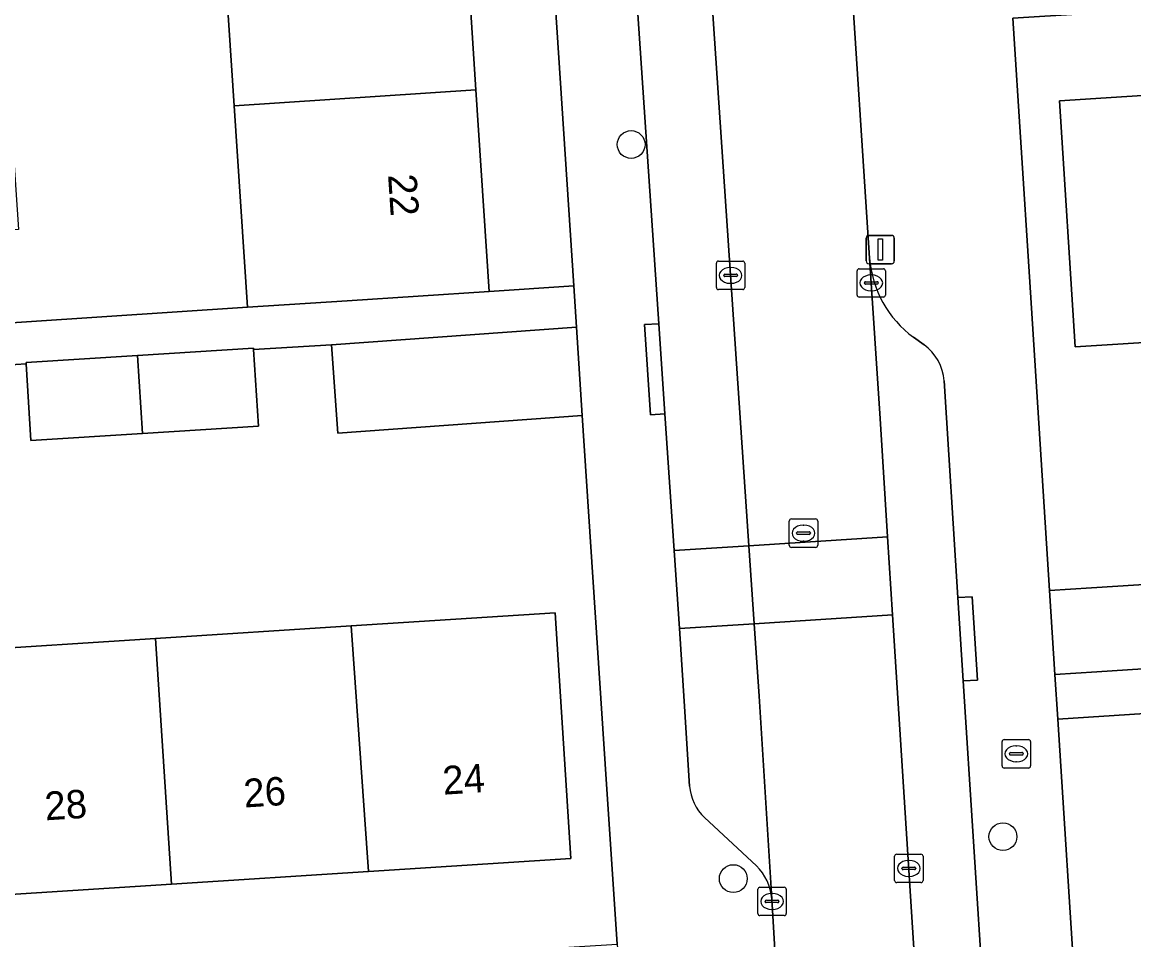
# Model space of a CAD drawing. Extents: x 159680 to 160786, y 387323 to 388340.
# Drawn here: x 160258.96 to 160298.05, y 388118.51 to 388150.76 of the extents above; entities that cross this region are included whole.
import ezdxf

# ---------------------------------------------------------------- set-up
doc = ezdxf.new("R2010")
doc.units = 0
for name, color, linetype in [('IMGEO_Boom', 7, 'Continuous'), ('IMGEO_Brandkraan', 7, 'Continuous'), ('IMGEO_Erf', 7, 'Continuous'), ('IMGEO_Kolk', 7, 'Continuous'), ('IMGEO_Lichtmast', 7, 'Continuous'), ('IMGEO_Muur', 7, 'Continuous'), ('IMGEO_Pand', 7, 'Continuous'), ('IMGEO_Pand_nummerreeks', 7, 'Continuous'), ('IMGEO_Parkeervlak_open', 7, 'Continuous'), ('IMGEO_Rijbaan_lokaal_open', 7, 'Continuous'), ('IMGEO_Rioolput', 7, 'Continuous'), ('IMGEO_Voetpad_open', 7, 'Continuous')]:
    doc.layers.add(name, color=color, linetype=linetype)

msp = doc.modelspace()

# ---------------------------------------------------------------- linework, layer by layer
at = {"layer": 'IMGEO_Boom'}
for centre in [(160280.374, 388146.466), (160293.447, 388122.133), (160283.966, 388120.66)]:
    msp.add_circle(centre, 0.489, dxfattribs=at)
at = {"layer": 'IMGEO_Brandkraan'}
for p, q in [((160293.419, 388124.622), (160293.419, 388125.474)), ((160293.494, 388125.548), (160294.346, 388125.548)), ((160294.42, 388125.474), (160294.42, 388124.622)), ((160293.678, 388125.042), (160293.678, 388125.054)), ((160294.116, 388125.005), (160293.718, 388125.005)), ((160293.721, 388125.091), (160294.119, 388125.091)), ((160293.907, 388125.328), (160293.932, 388125.328)), ((160294.162, 388125.054), (160294.162, 388125.042)), ((160293.93, 388124.768), (160293.905, 388124.768)), ((160294.346, 388124.548), (160293.494, 388124.548))]:
    msp.add_line(p, q, dxfattribs=at)
for points in [[(160293.419, 388124.622), (160293.419, 388125.474)], [(160293.494, 388125.548), (160294.346, 388125.548)], [(160294.42, 388125.474), (160294.42, 388124.622)], [(160294.346, 388124.548), (160293.494, 388124.548)]]:
    msp.add_lwpolyline(points, dxfattribs=at)
for centre, radius, start, end in [((160293.496, 388125.472), 0.0765, 91.552, 178.448), ((160293.496, 388125.472), 0.0765, 91.552, 178.448), ((160294.344, 388125.472), 0.0765, 1.552, 88.448), ((160294.344, 388125.472), 0.0765, 1.552, 88.448), ((160293.718, 388125.051), 0.0403, 85.8775, 175.7526), ((160293.715, 388125.041), 0.0366, 178.938, 274.7102), ((160294.119, 388125.048), 0.043, 264.8664, 352.4533), ((160294.123, 388125.053), 0.0386, 1.7309, 96.639), ((160293.496, 388124.624), 0.0765, 181.552, 268.448), ((160293.496, 388124.624), 0.0765, 181.552, 268.448), ((160294.344, 388124.624), 0.0765, 271.552, 358.448), ((160294.344, 388124.624), 0.0765, 271.552, 358.448)]:
    msp.add_arc(centre, radius, start, end, dxfattribs=at)
for centre, major_axis, ratio, start_param, end_param in [((160293.906, 388125.048), (-0.387, 0.002), 0.722429, 4.712389, 7.853982), ((160293.931, 388125.048), (-0.39, 0.002), 0.717154, 1.570796, 4.712389)]:
    msp.add_ellipse(centre, major_axis=major_axis, ratio=ratio, start_param=start_param, end_param=end_param, dxfattribs=at)
at = {"layer": 'IMGEO_Erf'}
for points in [[(160274.461, 388155.309), (160274.916, 388148.384), (160275.381, 388141.303), (160278.357, 388141.498), (160275.992, 388177.481)], [(160258.315, 388151.242), (160258.572, 388147.311), (160258.824, 388143.479), (160256.41, 388143.321), (160256.623, 388140.071), (160266.879, 388140.743), (160266.414, 388147.826), (160265.959, 388154.751)]]:
    msp.add_lwpolyline(points, dxfattribs=at)
for points in [[(160338.477, 388153.697), (160293.8, 388150.906), (160294.381, 388141.819), (160295.086, 388130.791), (160296.563, 388130.885), (160303.398, 388131.321), (160303.587, 388128.37), (160324.591, 388129.859), (160320.627, 388129.641), (160320.499, 388131.965), (160324.442, 388132.182), (160327.884, 388132.372), (160328.012, 388130.048), (160331.482, 388130.24), (160331.304, 388133.1), (160338.474, 388133.545), (160338.651, 388130.686), (160340.021, 388130.778)], [(160316.945, 388140.691), (160310.019, 388140.248), (160303.093, 388139.804), (160295.992, 388139.35), (160295.438, 388147.999), (160302.54, 388148.453), (160309.466, 388148.897), (160316.392, 388149.34), (160323.317, 388149.783), (160330.243, 388150.226), (160337.347, 388150.681), (160337.9, 388142.032), (160330.797, 388141.577), (160323.87, 388141.134)], [(160278.656, 388136.941), (160270.054, 388136.324), (160269.831, 388139.427), (160267.099, 388139.255), (160267.268, 388136.568), (160263.186, 388136.312), (160259.268, 388136.066), (160259.099, 388138.753), (160253.269, 388138.387), (160253.432, 388135.781), (160249.288, 388135.52), (160245.381, 388135.275), (160245.216, 388137.907), (160242.107, 388137.757), (160242.346, 388134.759), (160233.877, 388134.084), (160234.52, 388123.965), (160235.052, 388115.583), (160279.877, 388118.353), (160279.496, 388124.156)], [(160256.706, 388128.651), (160263.651, 388129.098), (160270.531, 388129.541), (160277.701, 388130.003), (160278.257, 388121.371), (160271.136, 388120.912), (160264.207, 388120.466), (160257.262, 388120.019), (160250.317, 388119.572), (160243.367, 388119.124), (160236.27, 388118.667), (160235.714, 388127.299), (160242.803, 388127.756), (160249.76, 388128.204)], [(160299.752, 388105.502), (160299.318, 388112.429), (160298.884, 388119.354), (160298.439, 388126.461), (160295.376, 388126.265), (160297.959, 388085.859), (160297.885, 388085.854), (160297.983, 388084.349), (160301.064, 388084.546), (160300.619, 388091.65), (160300.185, 388098.575)]]:
    msp.add_lwpolyline(points, close=True, dxfattribs=at)
at = {"layer": 'IMGEO_Kolk'}
for p, q in [((160283.37, 388141.44), (160283.37, 388142.292)), ((160283.445, 388142.366), (160284.297, 388142.366)), ((160284.371, 388142.292), (160284.371, 388141.44)), ((160283.629, 388141.86), (160283.629, 388141.872)), ((160284.067, 388141.823), (160283.669, 388141.823)), ((160283.672, 388141.909), (160284.07, 388141.909)), ((160283.858, 388142.146), (160283.883, 388142.146)), ((160284.113, 388141.872), (160284.113, 388141.86)), ((160288.318, 388141.174), (160288.318, 388142.026)), ((160288.393, 388142.1), (160289.245, 388142.1)), ((160288.806, 388141.88), (160288.831, 388141.88)), ((160289.319, 388142.026), (160289.319, 388141.174)), ((160283.881, 388141.586), (160283.856, 388141.586)), ((160288.577, 388141.594), (160288.577, 388141.606)), ((160289.015, 388141.557), (160288.617, 388141.557)), ((160288.62, 388141.643), (160289.018, 388141.643)), ((160289.061, 388141.606), (160289.061, 388141.594)), ((160284.297, 388141.366), (160283.445, 388141.366)), ((160289.245, 388141.1), (160288.393, 388141.1)), ((160288.829, 388141.32), (160288.804, 388141.32)), ((160289.714, 388121.519), (160290.566, 388121.519)), ((160289.639, 388120.593), (160289.639, 388121.445)), ((160290.127, 388121.299), (160290.152, 388121.299)), ((160290.64, 388121.445), (160290.64, 388120.593)), ((160289.898, 388121.013), (160289.898, 388121.025)), ((160290.336, 388120.976), (160289.938, 388120.976)), ((160289.941, 388121.062), (160290.339, 388121.062)), ((160290.15, 388120.739), (160290.125, 388120.739)), ((160290.382, 388121.025), (160290.382, 388121.013)), ((160284.904, 388120.358), (160285.756, 388120.358)), ((160290.566, 388120.519), (160289.714, 388120.519)), ((160284.829, 388119.432), (160284.829, 388120.284)), ((160285.317, 388120.138), (160285.342, 388120.138)), ((160285.83, 388120.284), (160285.83, 388119.432)), ((160285.088, 388119.852), (160285.088, 388119.864)), ((160285.526, 388119.815), (160285.128, 388119.815)), ((160285.131, 388119.901), (160285.529, 388119.901)), ((160285.34, 388119.578), (160285.315, 388119.578)), ((160285.572, 388119.864), (160285.572, 388119.852)), ((160285.756, 388119.358), (160284.904, 388119.358))]:
    msp.add_line(p, q, dxfattribs=at)
for points in [[(160283.37, 388141.44), (160283.37, 388142.292)], [(160283.445, 388142.366), (160284.297, 388142.366)], [(160284.371, 388142.292), (160284.371, 388141.44)], [(160288.318, 388141.174), (160288.318, 388142.026)], [(160288.393, 388142.1), (160289.245, 388142.1)], [(160289.319, 388142.026), (160289.319, 388141.174)], [(160284.297, 388141.366), (160283.445, 388141.366)], [(160289.245, 388141.1), (160288.393, 388141.1)], [(160289.714, 388121.519), (160290.566, 388121.519)], [(160289.639, 388120.593), (160289.639, 388121.445)], [(160290.64, 388121.445), (160290.64, 388120.593)], [(160284.904, 388120.358), (160285.756, 388120.358)], [(160290.566, 388120.519), (160289.714, 388120.519)], [(160284.829, 388119.432), (160284.829, 388120.284)], [(160285.83, 388120.284), (160285.83, 388119.432)], [(160285.756, 388119.358), (160284.904, 388119.358)]]:
    msp.add_lwpolyline(points, dxfattribs=at)
for centre, radius, start, end in [((160283.447, 388142.29), 0.0765, 91.552, 178.448), ((160283.447, 388142.29), 0.0765, 91.552, 178.448), ((160284.295, 388142.29), 0.0765, 1.552, 88.448), ((160284.295, 388142.29), 0.0765, 1.552, 88.448), ((160283.669, 388141.869), 0.0403, 85.8775, 175.7526), ((160283.666, 388141.859), 0.0366, 178.938, 274.7102), ((160284.07, 388141.866), 0.043, 264.8664, 352.4533), ((160284.074, 388141.871), 0.0386, 1.7309, 96.639), ((160288.395, 388142.024), 0.0765, 91.552, 178.448), ((160288.395, 388142.024), 0.0765, 91.552, 178.448), ((160289.243, 388142.024), 0.0765, 1.552, 88.448), ((160289.243, 388142.024), 0.0765, 1.552, 88.448), ((160283.447, 388141.442), 0.0765, 181.552, 268.448), ((160283.447, 388141.442), 0.0765, 181.552, 268.448), ((160284.295, 388141.442), 0.0765, 271.552, 358.448), ((160284.295, 388141.442), 0.0765, 271.552, 358.448), ((160288.617, 388141.603), 0.0403, 85.8775, 175.7526), ((160288.614, 388141.593), 0.0366, 178.938, 274.7102), ((160289.018, 388141.6), 0.043, 264.8664, 352.4533), ((160289.022, 388141.605), 0.0386, 1.7309, 96.639), ((160288.395, 388141.176), 0.0765, 181.552, 268.448), ((160288.395, 388141.176), 0.0765, 181.552, 268.448), ((160289.243, 388141.176), 0.0765, 271.552, 358.448), ((160289.243, 388141.176), 0.0765, 271.552, 358.448), ((160289.716, 388121.443), 0.0765, 91.552, 178.448), ((160289.716, 388121.443), 0.0765, 91.552, 178.448), ((160290.564, 388121.443), 0.0765, 1.552, 88.448), ((160290.564, 388121.443), 0.0765, 1.552, 88.448), ((160289.938, 388121.022), 0.0403, 85.8775, 175.7526), ((160289.935, 388121.012), 0.0366, 178.938, 274.7102), ((160290.339, 388121.019), 0.043, 264.8664, 352.4533), ((160290.343, 388121.024), 0.0386, 1.7309, 96.639), ((160284.906, 388120.282), 0.0765, 91.552, 178.448), ((160284.906, 388120.282), 0.0765, 91.552, 178.448), ((160285.754, 388120.282), 0.0765, 1.552, 88.448), ((160285.754, 388120.282), 0.0765, 1.552, 88.448), ((160289.716, 388120.595), 0.0765, 181.552, 268.448), ((160289.716, 388120.595), 0.0765, 181.552, 268.448), ((160290.564, 388120.595), 0.0765, 271.552, 358.448), ((160290.564, 388120.595), 0.0765, 271.552, 358.448), ((160285.128, 388119.861), 0.0403, 85.8775, 175.7526), ((160285.125, 388119.851), 0.0366, 178.938, 274.7102), ((160285.529, 388119.858), 0.043, 264.8664, 352.4533), ((160285.533, 388119.863), 0.0386, 1.7309, 96.639), ((160284.906, 388119.434), 0.0765, 181.552, 268.448), ((160284.906, 388119.434), 0.0765, 181.552, 268.448), ((160285.754, 388119.434), 0.0765, 271.552, 358.448), ((160285.754, 388119.434), 0.0765, 271.552, 358.448)]:
    msp.add_arc(centre, radius, start, end, dxfattribs=at)
for centre, major_axis, ratio, start_param, end_param in [((160283.857, 388141.866), (-0.387, 0.002), 0.722429, 4.712389, 7.853982), ((160283.882, 388141.866), (-0.39, 0.002), 0.717154, 1.570796, 4.712389), ((160288.805, 388141.6), (-0.387, 0.002), 0.722429, 4.712389, 7.853982), ((160288.83, 388141.6), (-0.39, 0.002), 0.717154, 1.570796, 4.712389), ((160290.126, 388121.019), (-0.387, 0.002), 0.722429, 4.712389, 7.853982), ((160290.151, 388121.019), (-0.39, 0.002), 0.717154, 1.570796, 4.712389), ((160285.316, 388119.858), (-0.387, 0.002), 0.722429, 4.712389, 7.853982), ((160285.341, 388119.858), (-0.39, 0.002), 0.717154, 1.570796, 4.712389)]:
    msp.add_ellipse(centre, major_axis=major_axis, ratio=ratio, start_param=start_param, end_param=end_param, dxfattribs=at)
at = {"layer": 'IMGEO_Lichtmast'}
for p, q in [((160288.639, 388142.372), (160288.639, 388143.172)), ((160288.639, 388143.172), (160288.639, 388142.372)), ((160288.739, 388143.272), (160289.529, 388143.272)), ((160289.529, 388143.272), (160288.739, 388143.272)), ((160289.629, 388143.172), (160289.629, 388142.372)), ((160289.629, 388142.372), (160289.629, 388143.172)), ((160289.529, 388142.272), (160288.739, 388142.272)), ((160288.739, 388142.272), (160289.529, 388142.272))]:
    msp.add_line(p, q, dxfattribs=at)
msp.add_lwpolyline([(160289.059, 388143.147), (160289.209, 388143.147), (160289.209, 388142.397), (160289.059, 388142.397), (160289.059, 388143.147)], dxfattribs=at)
for centre, start, end in [((160288.739, 388143.172), 90, 180), ((160288.739, 388143.172), 90, 180), ((160289.529, 388143.172), 0, 90), ((160289.529, 388143.172), 360, 90), ((160288.739, 388142.372), 180, 270), ((160288.739, 388142.372), 180, 270), ((160289.529, 388142.372), 270, 0), ((160289.529, 388142.372), 270, 0)]:
    msp.add_arc(centre, 0.1, start, end, dxfattribs=at)
at = {"layer": 'IMGEO_Muur'}
for points in [[(160294.381, 388141.819), (160295.086, 388130.791)], [(160279.496, 388124.156), (160278.656, 388136.941)]]:
    msp.add_lwpolyline(points, dxfattribs=at)
at = {"layer": 'IMGEO_Pand'}
for points in [[(160274.916, 388148.384), (160274.461, 388155.309), (160265.959, 388154.751), (160266.414, 388147.826)], [(160274.916, 388148.384), (160266.414, 388147.826), (160266.879, 388140.743), (160270.392, 388140.974), (160275.381, 388141.301), (160275.381, 388141.303)], [(160302.54, 388148.453), (160295.438, 388147.999), (160295.992, 388139.35), (160303.093, 388139.804)], [(160278.452, 388140.045), (160269.831, 388139.427), (160270.054, 388136.324), (160278.656, 388136.941)], [(160267.099, 388139.255), (160267.096, 388139.307), (160263.01, 388139.05), (160263.186, 388136.312), (160267.268, 388136.568)], [(160263.01, 388139.05), (160259.096, 388138.805), (160259.099, 388138.753), (160259.268, 388136.066), (160263.186, 388136.312)], [(160303.398, 388131.321), (160296.563, 388130.885), (160295.086, 388130.791), (160295.275, 388127.84), (160296.752, 388127.934), (160303.587, 388128.37)], [(160271.136, 388120.912), (160278.257, 388121.371), (160277.701, 388130.003), (160270.531, 388129.541)], [(160270.531, 388129.541), (160263.651, 388129.098), (160264.207, 388120.466), (160271.136, 388120.912)], [(160257.262, 388120.019), (160264.207, 388120.466), (160263.651, 388129.098), (160256.706, 388128.651)]]:
    msp.add_lwpolyline(points, close=True, dxfattribs=at)
at = {"layer": 'IMGEO_Parkeervlak_open'}
for points in [[(160278.966, 388175.492), (160280.076, 388158.849), (160281.343, 388140.164), (160281.557, 388136.997), (160281.883, 388132.193), (160284.516, 388132.363), (160282.709, 388159.026), (160281.642, 388175.031), (160300.934, 388176.335), (160300.755, 388178.968), (160280.827, 388177.621)], [(160288.76, 388142.471), (160289.128, 388136.838), (160289.394, 388132.678), (160289.566, 388129.934), (160290.81, 388110.513), (160292.171, 388090.23), (160279.989, 388089.476), (160271.816, 388088.95), (160269.082, 388088.774), (160240.381, 388086.926)], [(160290.673, 388139.429), (160290.309, 388139.689)], [(160294.525, 388089.954), (160293.136, 388110.665), (160292.054, 388127.609), (160291.866, 388130.542), (160291.38, 388138.155)], [(160285.325, 388119.953), (160284.875, 388127.069), (160284.702, 388129.62), (160282.069, 388129.45), (160282.242, 388126.896), (160282.431, 388123.914)], [(160282.957, 388122.803), (160284.777, 388121.111)]]:
    msp.add_lwpolyline(points, dxfattribs=at)
msp.add_lwpolyline([(160284.702, 388129.62), (160284.516, 388132.363), (160281.883, 388132.193), (160282.069, 388129.45)], close=True, dxfattribs=at)
for centre, radius, start, end in [((160292.57, 388142.77), 3.822, 184.4916, 233.726), ((160289.674, 388138.041), 1.71, 3.8142, 54.2415), ((160284.083, 388124.016), 1.655, 183.5418, 227.1284), ((160283.463, 388119.781), 1.87, 5.2886, 45.3612)]:
    msp.add_arc(centre, radius, start, end, dxfattribs=at)
at = {"layer": 'IMGEO_Rijbaan_lokaal_open'}
for points in [[(160292.99, 388170.871), (160301.268, 388171.403), (160300.934, 388176.335), (160281.642, 388175.031), (160282.709, 388159.026), (160284.516, 388132.363), (160289.394, 388132.678), (160289.128, 388136.838), (160288.76, 388142.471), (160287.326, 388164.421)], [(160281.821, 388094.557), (160279.903, 388094.436), (160271.498, 388093.902), (160271.816, 388088.95), (160279.989, 388089.476), (160292.171, 388090.23), (160290.81, 388110.513), (160289.566, 388129.934)], [(160289.566, 388129.934), (160284.702, 388129.62), (160284.875, 388127.069), (160285.325, 388119.953), (160286.457, 388100.671)]]:
    msp.add_lwpolyline(points, dxfattribs=at)
msp.add_lwpolyline([(160284.702, 388129.62), (160289.566, 388129.934), (160289.394, 388132.678), (160284.516, 388132.363)], close=True, dxfattribs=at)
at = {"layer": 'IMGEO_Rioolput'}
for p, q in [((160285.935, 388132.378), (160285.935, 388133.23)), ((160286.01, 388133.304), (160286.862, 388133.304)), ((160286.936, 388133.23), (160286.936, 388132.378)), ((160286.237, 388132.847), (160286.635, 388132.847)), ((160286.423, 388133.084), (160286.448, 388133.084)), ((160286.194, 388132.798), (160286.194, 388132.81)), ((160286.632, 388132.761), (160286.234, 388132.761)), ((160286.446, 388132.524), (160286.421, 388132.524)), ((160286.678, 388132.81), (160286.678, 388132.798)), ((160286.862, 388132.304), (160286.01, 388132.304))]:
    msp.add_line(p, q, dxfattribs=at)
for points in [[(160285.935, 388132.378), (160285.935, 388133.23)], [(160286.01, 388133.304), (160286.862, 388133.304)], [(160286.936, 388133.23), (160286.936, 388132.378)], [(160286.862, 388132.304), (160286.01, 388132.304)]]:
    msp.add_lwpolyline(points, dxfattribs=at)
for centre, radius, start, end in [((160286.012, 388133.228), 0.0765, 91.552, 178.448), ((160286.012, 388133.228), 0.0765, 91.552, 178.448), ((160286.86, 388133.228), 0.0765, 1.552, 88.448), ((160286.86, 388133.228), 0.0765, 1.552, 88.448), ((160286.234, 388132.807), 0.0403, 85.8775, 175.7526), ((160286.639, 388132.809), 0.0386, 1.7309, 96.639), ((160286.231, 388132.797), 0.0366, 178.938, 274.7102), ((160286.635, 388132.804), 0.043, 264.8664, 352.4533), ((160286.012, 388132.38), 0.0765, 181.552, 268.448), ((160286.012, 388132.38), 0.0765, 181.552, 268.448), ((160286.86, 388132.38), 0.0765, 271.552, 358.448), ((160286.86, 388132.38), 0.0765, 271.552, 358.448)]:
    msp.add_arc(centre, radius, start, end, dxfattribs=at)
for centre, major_axis, ratio, start_param, end_param in [((160286.422, 388132.804), (-0.387, 0.002), 0.722429, 4.712389, 7.853982), ((160286.447, 388132.804), (-0.39, 0.002), 0.717154, 1.570796, 4.712389)]:
    msp.add_ellipse(centre, major_axis=major_axis, ratio=ratio, start_param=start_param, end_param=end_param, dxfattribs=at)
at = {"layer": 'IMGEO_Voetpad_open'}
for points in [[(160280.827, 388177.621), (160275.992, 388177.481), (160278.357, 388141.498), (160278.452, 388140.045), (160278.656, 388136.941), (160279.496, 388124.156), (160279.877, 388118.353), (160280.121, 388115.11), (160282.583, 388115.252), (160282.763, 388112.313), (160283.35, 388099.692)], [(160282.431, 388123.914), (160282.242, 388126.896), (160282.069, 388129.45), (160281.883, 388132.193), (160281.557, 388136.997), (160281.058, 388136.969), (160280.844, 388140.136), (160281.343, 388140.164), (160280.076, 388158.849), (160278.966, 388175.492)], [(160295.376, 388126.265), (160295.275, 388127.84), (160295.086, 388130.791), (160294.381, 388141.819), (160293.8, 388150.906), (160338.477, 388153.697), (160338.24, 388156.847), (160327.325, 388156.15), (160323.735, 388155.919), (160315.394, 388155.383), (160311.018, 388155.102), (160297.158, 388154.212), (160292.501, 388153.913), (160291.024, 388153.818), (160290.233, 388164.546)], [(160287.326, 388164.421), (160288.76, 388142.471)], [(160253.269, 388138.387), (160259.099, 388138.753), (160259.096, 388138.805), (160263.01, 388139.05), (160267.096, 388139.307), (160267.099, 388139.255), (160269.831, 388139.427), (160278.452, 388140.045), (160278.357, 388141.498), (160275.381, 388141.303), (160275.381, 388141.301), (160270.392, 388140.974), (160266.879, 388140.743), (160256.623, 388140.071)], [(160290.309, 388139.689), (160290.673, 388139.429)], [(160291.38, 388138.155), (160291.866, 388130.542), (160292.365, 388130.568), (160292.553, 388127.635), (160292.054, 388127.609), (160293.136, 388110.665), (160294.525, 388089.954), (160294.88, 388085.659), (160296.442, 388085.76), (160297.885, 388085.854), (160297.959, 388085.859), (160295.376, 388126.265)], [(160303.587, 388128.37), (160296.752, 388127.934), (160295.275, 388127.84), (160295.376, 388126.265), (160298.439, 388126.461)], [(160284.777, 388121.111), (160282.957, 388122.803)], [(160286.457, 388100.671), (160285.325, 388119.953)]]:
    msp.add_lwpolyline(points, dxfattribs=at)
for points in [[(160281.343, 388140.164), (160280.844, 388140.136), (160281.058, 388136.969), (160281.557, 388136.997)], [(160292.054, 388127.609), (160292.553, 388127.635), (160292.365, 388130.568), (160291.866, 388130.542)]]:
    msp.add_lwpolyline(points, close=True, dxfattribs=at)
for centre, radius, start, end in [((160292.57, 388142.77), 3.822, 184.4916, 233.726), ((160289.674, 388138.041), 1.71, 3.8142, 54.2415), ((160284.083, 388124.016), 1.655, 183.5418, 227.1284), ((160283.463, 388119.781), 1.87, 5.2886, 45.3612)]:
    msp.add_arc(centre, radius, start, end, dxfattribs=at)

# ---------------------------------------------------------------- texts
at = {"layer": 'IMGEO_Pand_nummerreeks'}
for s, rotation, p in [('22', 273.7584, (160271.824, 388145.403)), ('24', 3.6848, (160273.772, 388123.608)), ('26', 3.6848, (160266.774, 388123.157)), ('28', 3.6848, (160259.779, 388122.706))]:
    msp.add_text(s, height=1, rotation=rotation, dxfattribs=at).set_placement(p)

doc.saveas('drawing.dxf')
